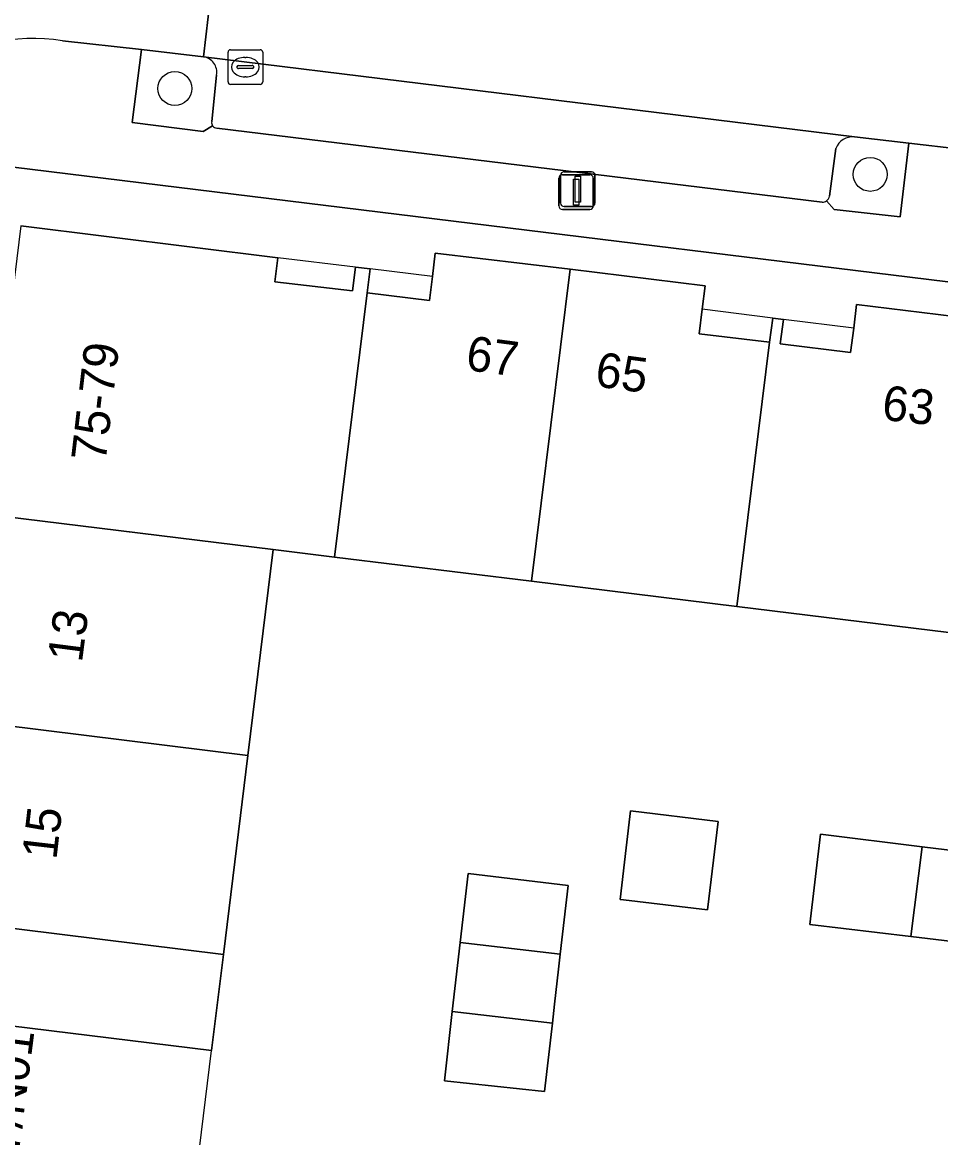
# Model space of a CAD drawing. Extents: x 161692 to 162379, y 380760 to 381678.
# Drawn here: x 162005.87 to 162032.34, y 381510.85 to 381542.99 of the extents above; entities that cross this region are included whole.
import ezdxf

# ---------------------------------------------------------------- set-up
doc = ezdxf.new("R2010")
doc.units = 0
for name, color, linetype in [('IMGEO_Boom', 7, 'Continuous'), ('IMGEO_Erf', 7, 'Continuous'), ('IMGEO_Groenvoorziening', 7, 'Continuous'), ('IMGEO_Kolk', 7, 'Continuous'), ('IMGEO_Lichtmast', 7, 'Continuous'), ('IMGEO_Pand', 7, 'Continuous'), ('IMGEO_Pand_nummerreeks', 7, 'Continuous'), ('IMGEO_Pand_overbouw', 7, 'Continuous'), ('IMGEO_Parkeervlak_open', 7, 'Continuous'), ('IMGEO_Rijbaan_lokaal_open', 7, 'Continuous'), ('IMGEO_Voetpad_open', 7, 'Continuous')]:
    doc.layers.add(name, color=color, linetype=linetype)

msp = doc.modelspace()

# ---------------------------------------------------------------- linework, layer by layer
at = {"layer": 'IMGEO_Boom'}
for centre in [(162010.267, 381541.084), (162030.314, 381538.611)]:
    msp.add_circle(centre, 0.489, dxfattribs=at)
at = {"layer": 'IMGEO_Erf'}
for points in [[(162134.534, 381522.993), (162121.812, 381524.568), (162005.061, 381538.886), (162002.066, 381514.499), (162001.603, 381510.725), (161998.605, 381486.311), (162116.422, 381471.873), (162120.422, 381471.33), (162128.114, 381470.452)], [(162028.574, 381516.992), (162028.882, 381519.6), (162031.81, 381519.237), (162034.737, 381518.874), (162035.33, 381518.806), (162035.831, 381523.178), (162038.131, 381522.915), (162037.336, 381515.965), (162034.442, 381516.296), (162031.488, 381516.645)], [(162023.202, 381517.706), (162023.1, 381517.718), (162023.277, 381519.208), (162023.402, 381520.265), (162025.927, 381519.966), (162025.625, 381517.417)], [(162018.038, 381512.493), (162018.265, 381514.483), (162018.492, 381516.472), (162018.719, 381518.462), (162021.601, 381518.116), (162021.376, 381516.143), (162021.326, 381515.704), (162021.211, 381514.696), (162021.149, 381514.154), (162020.924, 381512.179)]]:
    msp.add_lwpolyline(points, close=True, dxfattribs=at)
for points in [[(162005.823, 381537.129), (162013.238, 381536.209), (162013.152, 381535.514), (162015.392, 381535.254), (162015.476, 381535.938), (162015.893, 381535.888), (162015.808, 381535.193), (162017.605, 381534.975), (162017.69, 381535.671), (162017.771, 381536.345), (162021.663, 381535.88), (162025.552, 381535.4), (162025.469, 381534.723), (162025.383, 381534.018), (162027.408, 381533.776), (162027.505, 381534.469), (162027.812, 381534.426), (162027.714, 381533.728), (162029.748, 381533.476), (162029.836, 381534.178), (162029.921, 381534.865), (162033.685, 381534.398)], [(162086.323, 381518.806), (162080.369, 381519.538), (162074.44, 381520.266), (162074.151, 381517.922), (162068.019, 381518.675), (162068.308, 381521.019), (162062.203, 381521.769), (162056.406, 381522.481), (162050.628, 381523.19), (162044.509, 381523.942), (162038.705, 381524.655), (162032.576, 381525.407), (162026.468, 381526.157), (162020.553, 381526.884), (162014.869, 381527.582), (162013.104, 381527.799), (162012.374, 381521.863), (162011.669, 381516.13), (162011.328, 381513.359), (162003.733, 381514.294)]]:
    msp.add_lwpolyline(points, dxfattribs=at)
at = {"layer": 'IMGEO_Groenvoorziening'}
for points in [[(162011.089, 381541.999), (162009.305, 381542.213), (162009.037, 381540.108), (162011.087, 381539.848), (162011.355, 381540.011)], [(162011.331, 381540.13), (162011.469, 381541.474)], [(162031.425, 381539.507), (162029.862, 381539.692)], [(162029.054, 381537.848), (162029.276, 381537.601), (162031.175, 381537.385), (162031.425, 381539.507)], [(162029.32, 381539.361), (162029.143, 381537.986)]]:
    msp.add_lwpolyline(points, dxfattribs=at)
for centre, radius, start, end in [((162011.027, 381541.554), 0.449, 349.7125, 82.0823), ((162011.484, 381540.099), 0.156, 168.5688, 214.2361), ((162029.821, 381539.149), 0.544, 85.7211, 157.1038), ((162028.927, 381538.027), 0.22, 305.2197, 349.1421)]:
    msp.add_arc(centre, radius, start, end, dxfattribs=at)
at = {"layer": 'IMGEO_Kolk'}
for p, q in [((162011.874, 381542.203), (162012.726, 381542.203)), ((162011.799, 381541.277), (162011.799, 381542.129)), ((162012.287, 381541.983), (162012.312, 381541.983)), ((162012.8, 381542.129), (162012.8, 381541.277)), ((162012.058, 381541.697), (162012.058, 381541.709)), ((162012.496, 381541.66), (162012.098, 381541.66)), ((162012.101, 381541.746), (162012.499, 381541.746)), ((162012.542, 381541.709), (162012.542, 381541.697)), ((162012.726, 381541.203), (162011.874, 381541.203)), ((162012.31, 381541.423), (162012.285, 381541.423))]:
    msp.add_line(p, q, dxfattribs=at)
for points in [[(162011.874, 381542.203), (162012.726, 381542.203)], [(162011.799, 381541.277), (162011.799, 381542.129)], [(162012.8, 381542.129), (162012.8, 381541.277)], [(162012.726, 381541.203), (162011.874, 381541.203)]]:
    msp.add_lwpolyline(points, dxfattribs=at)
for centre, radius, start, end in [((162011.876, 381542.127), 0.0765, 91.552, 178.448), ((162011.876, 381542.127), 0.0765, 91.552, 178.448), ((162012.724, 381542.127), 0.0765, 1.552, 88.448), ((162012.724, 381542.127), 0.0765, 1.552, 88.448), ((162012.098, 381541.706), 0.0403, 85.8775, 175.7526), ((162012.095, 381541.696), 0.0366, 178.938, 274.7102), ((162012.499, 381541.703), 0.043, 264.8664, 352.4533), ((162012.503, 381541.708), 0.0386, 1.7309, 96.639), ((162011.876, 381541.279), 0.0765, 181.552, 268.448), ((162011.876, 381541.279), 0.0765, 181.552, 268.448), ((162012.724, 381541.279), 0.0765, 271.552, 358.448), ((162012.724, 381541.279), 0.0765, 271.552, 358.448)]:
    msp.add_arc(centre, radius, start, end, dxfattribs=at)
for centre, major_axis, ratio, start_param, end_param in [((162012.286, 381541.703), (-0.387, 0.002), 0.722429, 4.712389, 7.853982), ((162012.311, 381541.703), (-0.39, 0.002), 0.717154, 1.570796, 4.712389)]:
    msp.add_ellipse(centre, major_axis=major_axis, ratio=ratio, start_param=start_param, end_param=end_param, dxfattribs=at)
at = {"layer": 'IMGEO_Lichtmast'}
for p, q in [((162021.488, 381538.686), (162022.278, 381538.686)), ((162022.278, 381538.686), (162021.488, 381538.686)), ((162021.34, 381537.702), (162021.34, 381538.502)), ((162021.34, 381538.502), (162021.34, 381537.702)), ((162021.388, 381537.786), (162021.388, 381538.586)), ((162021.388, 381538.586), (162021.388, 381537.786)), ((162021.44, 381538.602), (162022.23, 381538.602)), ((162022.23, 381538.602), (162021.44, 381538.602)), ((162022.33, 381538.502), (162022.33, 381537.702)), ((162022.33, 381537.702), (162022.33, 381538.502)), ((162022.378, 381538.586), (162022.378, 381537.786)), ((162022.378, 381537.786), (162022.378, 381538.586)), ((162022.278, 381537.686), (162021.488, 381537.686)), ((162021.488, 381537.686), (162022.278, 381537.686)), ((162022.23, 381537.602), (162021.44, 381537.602)), ((162021.44, 381537.602), (162022.23, 381537.602))]:
    msp.add_line(p, q, dxfattribs=at)
for points in [[(162021.76, 381538.477), (162021.91, 381538.477), (162021.91, 381537.727), (162021.76, 381537.727), (162021.76, 381538.477)], [(162021.808, 381538.561), (162021.958, 381538.561), (162021.958, 381537.811), (162021.808, 381537.811), (162021.808, 381538.561)]]:
    msp.add_lwpolyline(points, dxfattribs=at)
for centre, start, end in [((162021.488, 381538.586), 90, 180), ((162021.488, 381538.586), 90, 180), ((162022.278, 381538.586), 0, 90), ((162022.278, 381538.586), 360, 90), ((162021.44, 381538.502), 90, 180), ((162021.44, 381538.502), 90, 180), ((162022.23, 381538.502), 0, 90), ((162022.23, 381538.502), 360, 90), ((162021.44, 381537.702), 180, 270), ((162021.44, 381537.702), 180, 270), ((162021.488, 381537.786), 180, 270), ((162021.488, 381537.786), 180, 270), ((162022.23, 381537.702), 270, 0), ((162022.23, 381537.702), 270, 0), ((162022.278, 381537.786), 270, 0), ((162022.278, 381537.786), 270, 0)]:
    msp.add_arc(centre, 0.1, start, end, dxfattribs=at)
at = {"layer": 'IMGEO_Pand'}
for points in [[(162015.808, 381535.193), (162015.893, 381535.888), (162015.476, 381535.938), (162015.392, 381535.254), (162013.152, 381535.514), (162013.238, 381536.209), (162005.823, 381537.129), (162004.8, 381528.823), (162013.104, 381527.799), (162014.869, 381527.582)], [(162021.663, 381535.88), (162017.771, 381536.345), (162017.69, 381535.671), (162017.605, 381534.975), (162015.808, 381535.193), (162014.869, 381527.582), (162020.553, 381526.884)], [(162027.408, 381533.776), (162025.383, 381534.018), (162025.469, 381534.723), (162025.552, 381535.4), (162021.663, 381535.88), (162020.553, 381526.884), (162026.468, 381526.157)], [(162033.685, 381534.398), (162029.921, 381534.865), (162029.836, 381534.178), (162029.748, 381533.476), (162027.714, 381533.728), (162027.812, 381534.426), (162027.505, 381534.469), (162027.408, 381533.776), (162026.468, 381526.157), (162032.576, 381525.407)], [(162013.104, 381527.799), (162004.8, 381528.823), (162004.336, 381525.054), (162005.037, 381524.968), (162004.787, 381522.933), (162004.096, 381523.046), (162004.065, 381522.888), (162012.374, 381521.863)], [(162012.374, 381521.863), (162004.065, 381522.888), (162004.045, 381522.729), (162004.744, 381522.624), (162004.438, 381520.597), (162003.797, 381520.693), (162003.363, 381517.155), (162011.669, 381516.13)], [(162034.737, 381518.874), (162031.81, 381519.237), (162031.488, 381516.645), (162034.442, 381516.296), (162037.336, 381515.965), (162038.131, 381522.915), (162035.831, 381523.178), (162035.33, 381518.806)], [(162025.927, 381519.966), (162023.402, 381520.265), (162023.277, 381519.208), (162023.1, 381517.718), (162023.202, 381517.706), (162025.625, 381517.417)], [(162031.488, 381516.645), (162031.81, 381519.237), (162028.882, 381519.6), (162028.574, 381516.992)], [(162018.492, 381516.472), (162021.376, 381516.143), (162021.601, 381518.116), (162018.719, 381518.462)], [(162011.669, 381516.13), (162003.363, 381517.155), (162003.304, 381516.673), (162004.013, 381516.592), (162003.733, 381514.294), (162011.328, 381513.359)], [(162018.492, 381516.472), (162018.265, 381514.483), (162021.149, 381514.154), (162021.211, 381514.696), (162021.326, 381515.704), (162021.376, 381516.143)], [(162018.265, 381514.483), (162018.038, 381512.493), (162020.924, 381512.179), (162021.149, 381514.154)]]:
    msp.add_lwpolyline(points, close=True, dxfattribs=at)
at = {"layer": 'IMGEO_Pand_overbouw'}
for points in [[(162015.476, 381535.938), (162013.238, 381536.209), (162013.152, 381535.514), (162015.392, 381535.254)], [(162017.69, 381535.671), (162015.893, 381535.888), (162015.808, 381535.193), (162017.605, 381534.975)], [(162027.505, 381534.469), (162025.469, 381534.723), (162025.383, 381534.018), (162027.408, 381533.776)], [(162029.836, 381534.178), (162027.812, 381534.426), (162027.714, 381533.728), (162029.748, 381533.476)], [(162011.328, 381513.359), (162003.733, 381514.294), (162004.013, 381516.592), (162003.304, 381516.673), (162002.271, 381508.315), (162002.97, 381508.233), (162003.264, 381510.522), (162010.862, 381509.593)]]:
    msp.add_lwpolyline(points, close=True, dxfattribs=at)
at = {"layer": 'IMGEO_Parkeervlak_open'}
for points in [[(162029.862, 381539.692), (162011.089, 381541.999)], [(162011.469, 381541.474), (162011.331, 381540.13)], [(162011.478, 381539.944), (162028.931, 381537.808)], [(162029.143, 381537.986), (162029.32, 381539.361)]]:
    msp.add_lwpolyline(points, dxfattribs=at)
for centre, radius, start, end in [((162011.027, 381541.554), 0.449, 349.7125, 82.0823), ((162011.484, 381540.099), 0.156, 168.5688, 214.2361), ((162011.482, 381540.098), 0.154, 214.4421, 268.4022), ((162029.821, 381539.149), 0.544, 85.7211, 157.1038), ((162028.927, 381538.027), 0.22, 305.2197, 349.1421), ((162028.927, 381538.03), 0.222, 271.0548, 304.9745)]:
    msp.add_arc(centre, radius, start, end, dxfattribs=at)
at = {"layer": 'IMGEO_Rijbaan_lokaal_open'}
msp.add_lwpolyline([(162007.031, 381542.461), (162009.305, 381542.213), (162011.089, 381541.999), (162011.7, 381547.192)], dxfattribs=at)
msp.add_lwpolyline([(162045.112, 381543.086), (162038.174, 381543.936), (162034.524, 381544.383), (162033.612, 381544.495), (162031.77, 381544.72), (162025.771, 381545.454), (162023.98, 381545.673), (162012.899, 381547.028), (162011.7, 381547.192), (162011.089, 381541.999), (162029.862, 381539.692), (162031.425, 381539.507), (162032.915, 381539.339), (162045.745, 381537.763), (162046.789, 381537.616), (162059.391, 381536.074), (162060.051, 381541.265), (162056.858, 381541.646)], close=True, dxfattribs=at)
msp.add_arc((162006.198, 381537.46), 5.07, 80.5449, 173.9495, dxfattribs=at)
at = {"layer": 'IMGEO_Voetpad_open'}
for points in [[(162009.305, 381542.213), (162007.031, 381542.461)], [(162011.355, 381540.011), (162011.087, 381539.848), (162009.037, 381540.108), (162009.305, 381542.213)], [(162028.931, 381537.808), (162011.478, 381539.944)], [(162032.915, 381539.339), (162031.425, 381539.507), (162031.175, 381537.385), (162029.276, 381537.601), (162029.054, 381537.848)], [(162001.156, 381537.994), (162003.211, 381537.763), (162005.061, 381538.886), (162121.812, 381524.568), (162134.534, 381522.993), (162136.253, 381522.78), (162138.119, 381522.549), (162138.119, 381522.559), (162138.138, 381523.065), (162138.195, 381524.209), (162132.513, 381524.912), (162132.328, 381525.173)]]:
    msp.add_lwpolyline(points, dxfattribs=at)
for centre, radius, start, end in [((162006.198, 381537.46), 5.07, 80.5449, 173.9495), ((162011.482, 381540.098), 0.154, 214.4421, 268.4022), ((162028.927, 381538.03), 0.222, 271.0548, 304.9745)]:
    msp.add_arc(centre, radius, start, end, dxfattribs=at)

# ---------------------------------------------------------------- texts
at = {"layer": 'IMGEO_Pand_nummerreeks'}
for s, rotation, p in [('67', 352.4713, (162018.626, 381532.977)), ('75-79', 83.3138, (162008.268, 381530.306)), ('65', 352.351, (162022.352, 381532.507)), ('63', 353.6574, (162030.623, 381531.544)), ('13', 82.6664, (162007.588, 381524.525)), ('15', 83.3654, (162006.851, 381518.843)), ('17-17/N01', 82.6835, (162005.423, 381507.705))]:
    msp.add_text(s, height=1, rotation=rotation, dxfattribs=at).set_placement(p)

doc.saveas('drawing.dxf')
